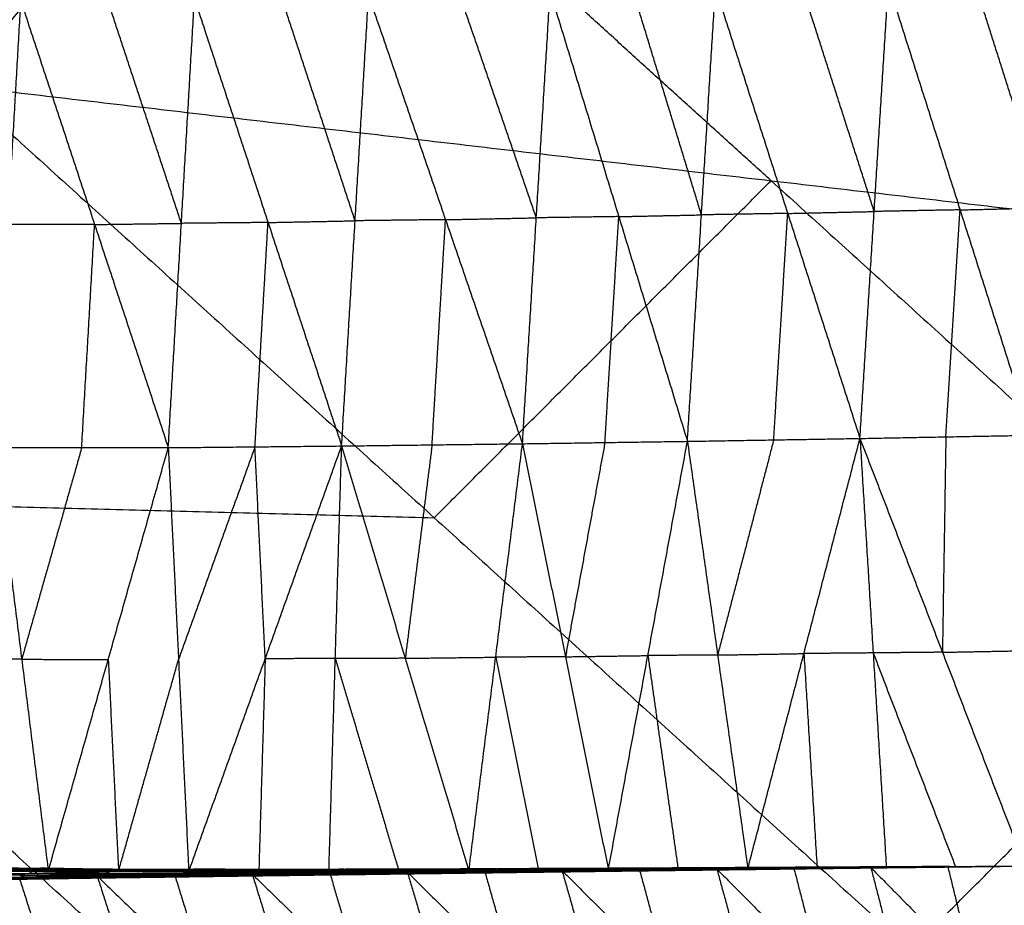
# Model space of a CAD drawing. Header units: millimetres. Extents: x -106 to 110, y -96 to 120.
# Tile 825 of 1020: x 53.57 to 59.65, y 69.49 to 74.95. Entities that reach past the tile are written whole.
import ezdxf

# ---------------------------------------------------------------- set-up
doc = ezdxf.new("R2010")
doc.units = ezdxf.units.MM
doc.header["$MEASUREMENT"] = 0
doc.layers.add('Default', color=7, linetype='Continuous', true_color=0x000000)

msp = doc.modelspace()

# ---------------------------------------------------------------- linework, layer by layer
at = {"layer": 'Default'}
for points in [[(53.1871, 74.5473, 5.5886), (55.0543, 76.8225, 6.2709), (56.9215, 79.0977, 6.9532)], [(56.9215, 79.0977, 6.9532), (60.0794, 76.2356, 6.9532), (63.2373, 73.3734, 6.9532)], [(58.2122, 73.9604, 6.2709), (56.6332, 75.3914, 6.2709), (55.0543, 76.8225, 6.2709)], [(57.782, 73.7493, 0.6655), (57.57, 74.4431, 0.4966), (57.3579, 75.1369, 0.3278)], [(57.6954, 72.351, 0.9089), (57.782, 73.7493, 0.6655), (57.8686, 75.1477, 0.4221)], [(57.8686, 75.1477, 0.4221), (58.3151, 73.7582, 0.7586), (58.7616, 72.3688, 1.0951)], [(58.8494, 73.7702, 0.8624), (58.6262, 74.4649, 0.6942), (58.403, 75.1597, 0.5259)], [(58.7616, 72.3688, 1.0951), (58.8494, 73.7702, 0.8624), (58.9373, 75.1716, 0.6298)], [(58.9373, 75.1716, 0.6298), (59.38, 73.7801, 0.9596), (59.8227, 72.3886, 1.2895)], [(59.9133, 73.7929, 1.067), (59.692, 74.4887, 0.9021), (59.4706, 75.1844, 0.7371)], [(54.5686, 73.6969, 0.147), (54.341, 74.3859, -0.0272), (54.1133, 75.075, -0.2014)], [(54.4877, 72.3118, 0.4221), (54.5686, 73.6969, 0.147), (54.6495, 75.082, -0.1281)], [(54.6495, 75.082, -0.1281), (55.1041, 73.7022, 0.2213), (55.5588, 72.3224, 0.5707)], [(55.642, 73.7128, 0.3055), (55.4147, 74.4028, 0.1308), (55.1874, 75.0927, -0.0439)], [(55.5588, 72.3224, 0.5707), (55.642, 73.7128, 0.3055), (55.7253, 75.1033, 0.0403)], [(55.7253, 75.1033, 0.0403), (56.2008, 73.7197, 0.3907), (56.6762, 72.3362, 0.7412)], [(56.7617, 73.7311, 0.4873), (56.524, 74.4229, 0.3121), (56.2863, 75.1147, 0.1368)], [(56.6762, 72.3362, 0.7412), (56.7617, 73.7311, 0.4873), (56.8472, 75.1261, 0.2334)], [(56.8472, 75.1261, 0.2334), (57.2713, 73.7385, 0.5712), (57.6954, 72.351, 0.9089)], [(53.4177, 72.3123, 0.2914), (53.4974, 73.6901, 0.0084), (53.5772, 75.0679, -0.2747)], [(53.5772, 75.0679, -0.2747), (54.0324, 73.6898, 0.0737), (54.4877, 72.3118, 0.4221)], [(53.1871, 74.5473, 5.5886), (56.1309, 71.8791, 5.5886), (59.0748, 69.211, 5.5886)], [(53.1871, 74.5473, 5.5886), (58.2122, 73.9604, 6.2709), (63.2373, 73.3734, 6.9532)], [(56.1309, 71.8791, 5.5886), (57.1715, 72.9198, 5.9297), (58.2122, 73.9604, 6.2709)], [(58.2122, 73.9604, 6.2709), (59.6841, 72.6263, 6.2709), (61.156, 71.2922, 6.2709)], [(57.2713, 73.7385, 0.5712), (57.0165, 73.7348, 0.5292), (56.7617, 73.7311, 0.4873)], [(57.1858, 72.3436, 0.8251), (57.2286, 73.0411, 0.6981), (57.2713, 73.7385, 0.5712)], [(57.2713, 73.7385, 0.5712), (57.5267, 73.7439, 0.6183), (57.782, 73.7493, 0.6655)], [(58.3151, 73.7582, 0.7586), (58.0486, 73.7538, 0.712), (57.782, 73.7493, 0.6655)], [(58.2285, 72.3599, 1.002), (58.2718, 73.0591, 0.8803), (58.3151, 73.7582, 0.7586)], [(58.3151, 73.7582, 0.7586), (58.5823, 73.7642, 0.8105), (58.8494, 73.7702, 0.8624)], [(59.38, 73.7801, 0.9596), (59.1147, 73.7752, 0.911), (58.8494, 73.7702, 0.8624)], [(59.2922, 72.3787, 1.1923), (59.3361, 73.0794, 1.076), (59.38, 73.7801, 0.9596)], [(59.38, 73.7801, 0.9596), (59.6467, 73.7865, 1.0133), (59.9133, 73.7929, 1.067)], [(54.0324, 73.6898, 0.0737), (53.7649, 73.69, 0.041), (53.4974, 73.6901, 0.0084)], [(53.9527, 72.3121, 0.3567), (53.9925, 73.0009, 0.2152), (54.0324, 73.6898, 0.0737)], [(54.0324, 73.6898, 0.0737), (54.3005, 73.6934, 0.1103), (54.5686, 73.6969, 0.147)], [(55.1041, 73.7022, 0.2213), (54.8364, 73.6996, 0.1841), (54.5686, 73.6969, 0.147)], [(55.0232, 72.3171, 0.4964), (55.0637, 73.0096, 0.3588), (55.1041, 73.7022, 0.2213)], [(55.1041, 73.7022, 0.2213), (55.3731, 73.7075, 0.2634), (55.642, 73.7128, 0.3055)], [(56.2008, 73.7197, 0.3907), (55.9214, 73.7163, 0.3481), (55.642, 73.7128, 0.3055)], [(56.1175, 72.3293, 0.656), (56.1591, 73.0245, 0.5233), (56.2008, 73.7197, 0.3907)], [(56.2008, 73.7197, 0.3907), (56.4813, 73.7254, 0.439), (56.7617, 73.7311, 0.4873)], [(59.0748, 69.211, 5.5886), (61.156, 71.2922, 6.2709), (63.2373, 73.3734, 6.9532)], [(56.6762, 72.3362, 0.7412), (57.1858, 72.3436, 0.8251), (57.6954, 72.351, 0.9089)], [(57.1858, 72.3436, 0.8251), (57.0637, 71.6821, 1.1734), (56.9416, 71.0206, 1.5217)], [(57.2069, 69.7051, 2.3022), (57.4512, 71.028, 1.6056), (57.6954, 72.351, 0.9089)], [(57.6954, 72.351, 0.9089), (58.2285, 72.3599, 1.002), (58.7616, 72.3688, 1.0951)], [(57.6954, 72.351, 0.9089), (57.8821, 71.0314, 1.6718), (58.0687, 69.7118, 2.4347)], [(58.2285, 72.3599, 1.002), (58.0553, 71.6956, 1.3369), (57.8821, 71.0314, 1.6718)], [(58.0687, 69.7118, 2.4347), (58.4152, 71.0403, 1.7649), (58.7616, 72.3688, 1.0951)], [(58.7616, 72.3688, 1.0951), (59.2922, 72.3787, 1.1923), (59.8227, 72.3886, 1.2895)], [(58.7616, 72.3688, 1.0951), (58.843, 71.0442, 1.8339), (58.9244, 69.7196, 2.5727)], [(58.7616, 72.3688, 1.0951), (59.271, 71.0485, 1.9061), (59.7804, 69.7282, 2.7172)], [(59.2922, 72.3787, 1.1923), (59.2816, 71.7136, 1.5492), (59.271, 71.0485, 1.9061)], [(53.4177, 72.3123, 0.2914), (53.5819, 71.0048, 1.0632), (53.7461, 69.6974, 1.8349)], [(53.4177, 72.3123, 0.2914), (53.9527, 72.3121, 0.3567), (54.4877, 72.3118, 0.4221)], [(53.9527, 72.3121, 0.3567), (53.7673, 71.6585, 0.7099), (53.5819, 71.0048, 1.0632)], [(53.7461, 69.6974, 1.8349), (54.1169, 71.0046, 1.1285), (54.4877, 72.3118, 0.4221)], [(54.4877, 72.3118, 0.4221), (55.0232, 72.3171, 0.4964), (55.5588, 72.3224, 0.5707)], [(54.4877, 72.3118, 0.4221), (54.5509, 71.0033, 1.1823), (54.6142, 69.6947, 1.9426)], [(55.0232, 72.3171, 0.4964), (54.7871, 71.6602, 0.8394), (54.5509, 71.0033, 1.1823)], [(54.6142, 69.6947, 1.9426), (55.0865, 71.0086, 1.2566), (55.5588, 72.3224, 0.5707)], [(55.0865, 71.0086, 1.2566), (55.0548, 71.6628, 0.8765), (55.0232, 72.3171, 0.4964)], [(55.4803, 69.6962, 2.0564), (55.5195, 71.0093, 1.3136), (55.5588, 72.3224, 0.5707)], [(55.5588, 72.3224, 0.5707), (56.1175, 72.3293, 0.656), (56.6762, 72.3362, 0.7412)], [(55.5588, 72.3224, 0.5707), (55.9521, 71.0111, 1.3735), (56.3453, 69.6998, 2.1764)], [(56.1175, 72.3293, 0.656), (56.0348, 71.6702, 1.0147), (55.9521, 71.0111, 1.3735)], [(56.3453, 69.6998, 2.1764), (56.5108, 71.018, 1.4588), (56.6762, 72.3362, 0.7412)], [(56.6762, 72.3362, 0.7412), (56.9416, 71.0206, 1.5217), (57.2069, 69.7051, 2.3022)], [(51.105, 72.0103, 5.1322), (53.6179, 71.9447, 5.3604), (56.1309, 71.8791, 5.5886)], [(54.0488, 69.3421, 5.1322), (52.5769, 70.6762, 5.1322), (51.105, 72.0103, 5.1322)], [(53.5819, 71.0048, 1.0632), (53.3617, 71.009, 1.0377), (53.1414, 71.0131, 1.0123)], [(53.5819, 71.0048, 1.0632), (53.8494, 71.0047, 1.0958), (54.1169, 71.0046, 1.1285)], [(54.1169, 71.0046, 1.1285), (54.1485, 70.3503, 1.5086), (54.1801, 69.6961, 1.8888)], [(54.1801, 69.6961, 1.8888), (54.3655, 70.3497, 1.5355), (54.5509, 71.0033, 1.1823)], [(55.0865, 71.0086, 1.2566), (55.0668, 70.352, 1.6281), (55.0472, 69.6955, 1.9995)], [(55.5195, 71.0093, 1.3136), (55.303, 71.0089, 1.2851), (55.0865, 71.0086, 1.2566)], [(55.9521, 71.0111, 1.3735), (55.7358, 71.0102, 1.3435), (55.5195, 71.0093, 1.3136)], [(55.5195, 71.0093, 1.3136), (55.7162, 70.3536, 1.715), (55.9128, 69.698, 2.1164)], [(55.9521, 71.0111, 1.3735), (56.2314, 71.0145, 1.4162), (56.5108, 71.018, 1.4588)], [(56.9416, 71.0206, 1.5217), (56.7262, 71.0193, 1.4903), (56.5108, 71.018, 1.4588)], [(56.5108, 71.018, 1.4588), (56.6435, 70.3602, 1.849), (56.7761, 69.7024, 2.2393)], [(56.9416, 71.0206, 1.5217), (57.1964, 71.0243, 1.5636), (57.4512, 71.028, 1.6056)], [(57.8821, 71.0314, 1.6718), (57.6666, 71.0297, 1.6387), (57.4512, 71.028, 1.6056)], [(57.4512, 71.028, 1.6056), (57.5445, 70.3682, 1.987), (57.6378, 69.7084, 2.3684)], [(57.8821, 71.0314, 1.6718), (58.1486, 71.0359, 1.7183), (58.4152, 71.0403, 1.7649)], [(58.843, 71.0442, 1.8339), (58.6291, 71.0423, 1.7994), (58.4152, 71.0403, 1.7649)], [(58.4152, 71.0403, 1.7649), (58.4559, 70.378, 2.1343), (58.4966, 69.7157, 2.5037)], [(59.271, 71.0485, 1.9061), (59.057, 71.0463, 1.87), (58.843, 71.0442, 1.8339)], [(58.843, 71.0442, 1.8339), (59.0977, 70.3841, 2.2394), (59.3524, 69.7239, 2.6449)], [(59.271, 71.0485, 1.9061), (59.5363, 71.0534, 1.9547), (59.8016, 71.0584, 2.0033)], [(57.9132, 69.7179, 2.3912), (58.3817, 69.7206, 2.4688), (58.8503, 69.7232, 2.5465)], [(57.9221, 69.7178, 2.4017), (58.3862, 69.7205, 2.4741), (58.8503, 69.7232, 2.5465)], [(57.9221, 69.7178, 2.4017), (58.3881, 69.7203, 2.4775), (58.8542, 69.7227, 2.5534)], [(58.0687, 69.7118, 2.4347), (58.4614, 69.7173, 2.494), (58.8542, 69.7227, 2.5534)], [(58.3783, 69.7194, 2.4675), (58.6126, 69.7208, 2.5063), (58.8469, 69.7221, 2.5451)], [(58.8469, 69.7221, 2.5451), (58.6143, 69.7213, 2.507), (58.3817, 69.7206, 2.4688)], [(58.3862, 69.7205, 2.4741), (58.6192, 69.7217, 2.512), (58.8522, 69.723, 2.5499)], [(58.8522, 69.723, 2.5499), (58.6202, 69.7216, 2.5137), (58.3881, 69.7203, 2.4775)], [(58.4614, 69.7173, 2.494), (58.6754, 69.7192, 2.5285), (58.8893, 69.7212, 2.563)], [(58.8893, 69.7212, 2.563), (58.6929, 69.7184, 2.5333), (58.4966, 69.7157, 2.5037)], [(58.8226, 69.7169, 2.5479), (59.3015, 69.7225, 2.6325), (59.7804, 69.7282, 2.7172)], [(58.8257, 69.7177, 2.5524), (59.0651, 69.7205, 2.5948), (59.3046, 69.7233, 2.6371)], [(59.3015, 69.7225, 2.6325), (59.0636, 69.7201, 2.5925), (58.8257, 69.7177, 2.5524)], [(59.3074, 69.7233, 2.6306), (59.0679, 69.7205, 2.5882), (58.8284, 69.7177, 2.5459)], [(58.8288, 69.7185, 2.557), (59.3046, 69.7233, 2.6371), (59.7804, 69.7282, 2.7172)], [(58.8343, 69.7185, 2.544), (59.3074, 69.7233, 2.6306), (59.7804, 69.7282, 2.7172)], [(59.312, 69.7246, 2.6305), (59.0754, 69.7221, 2.5872), (58.8389, 69.7197, 2.5439)], [(58.8435, 69.721, 2.5438), (59.312, 69.7246, 2.6305), (59.7804, 69.7282, 2.7172)], [(58.8435, 69.721, 2.5438), (58.8469, 69.7221, 2.5451), (58.8503, 69.7232, 2.5465)], [(59.3153, 69.7257, 2.6318), (59.0811, 69.7239, 2.5885), (58.8469, 69.7221, 2.5451)], [(58.8503, 69.7232, 2.5465), (59.3153, 69.7257, 2.6318), (59.7804, 69.7282, 2.7172)], [(58.8503, 69.7232, 2.5465), (58.8522, 69.723, 2.5499), (58.8542, 69.7227, 2.5534)], [(59.3173, 69.7254, 2.6353), (59.0848, 69.7242, 2.5926), (58.8522, 69.723, 2.5499)], [(58.8542, 69.7227, 2.5534), (59.3173, 69.7254, 2.6353), (59.7804, 69.7282, 2.7172)], [(58.8542, 69.7227, 2.5534), (58.8893, 69.7212, 2.563), (58.9244, 69.7196, 2.5727)], [(58.8893, 69.7212, 2.563), (59.1033, 69.7233, 2.5991), (59.3173, 69.7254, 2.6353)], [(59.3524, 69.7239, 2.6449), (59.1209, 69.7225, 2.604), (58.8893, 69.7212, 2.563)], [(58.9244, 69.7196, 2.5727), (59.3524, 69.7239, 2.6449), (59.7804, 69.7282, 2.7172)], [(59.3015, 69.7225, 2.6325), (59.3044, 69.7229, 2.6315), (59.3074, 69.7233, 2.6306)], [(59.3046, 69.7233, 2.6371), (59.3837, 69.4002, 2.2218), (59.4629, 69.077, 1.8065)], [(59.3074, 69.7233, 2.6306), (59.3097, 69.7239, 2.6305), (59.312, 69.7246, 2.6305)], [(59.312, 69.7246, 2.6305), (59.3137, 69.7251, 2.6312), (59.3153, 69.7257, 2.6318)], [(59.3153, 69.7257, 2.6318), (59.3163, 69.7256, 2.6335), (59.3173, 69.7254, 2.6353)], [(52.865, 69.7138, 1.7331), (53.3056, 69.7056, 1.784), (53.7461, 69.6974, 1.8349)], [(53.0234, 69.639, 1.7266), (53.5359, 69.653, 1.7973), (54.0484, 69.6671, 1.868)], [(53.0835, 69.6499, 1.7502), (53.5659, 69.6585, 1.8091), (54.0484, 69.6671, 1.868)], [(53.0913, 69.655, 1.7215), (53.5732, 69.6592, 1.7853), (54.055, 69.6635, 1.8491)], [(53.6011, 69.6723, 1.7879), (53.3602, 69.6702, 1.756), (53.1192, 69.668, 1.724)], [(53.1472, 69.6811, 1.7266), (53.6256, 69.6816, 1.7904), (54.1041, 69.6821, 1.8542)], [(53.1472, 69.6811, 1.7266), (53.6011, 69.6723, 1.7879), (54.055, 69.6635, 1.8491)], [(53.6482, 69.6955, 1.7942), (53.409, 69.6953, 1.7623), (53.1697, 69.695, 1.7304)], [(53.1923, 69.709, 1.7341), (53.6482, 69.6955, 1.7942), (54.1041, 69.6821, 1.8542)], [(53.1923, 69.709, 1.7341), (53.668, 69.7059, 1.7972), (54.1437, 69.7028, 1.8603)], [(53.6842, 69.7114, 1.8082), (53.4464, 69.713, 1.7767), (53.2085, 69.7145, 1.7452)], [(53.2248, 69.7201, 1.7562), (53.4855, 69.7087, 1.7956), (53.7461, 69.6974, 1.8349)], [(53.2248, 69.7201, 1.7562), (53.6842, 69.7114, 1.8082), (54.1437, 69.7028, 1.8603)], [(53.2248, 69.7201, 1.7562), (53.6984, 69.7149, 1.8166), (54.172, 69.7098, 1.877)], [(53.9591, 69.7036, 1.856), (53.7223, 69.7062, 1.8258), (53.4855, 69.7087, 1.7956)], [(53.5359, 69.653, 1.7973), (53.7789, 69.6568, 1.8285), (54.0218, 69.6606, 1.8596)], [(53.5732, 69.6592, 1.7853), (53.5871, 69.6658, 1.7866), (53.6011, 69.6723, 1.7879)], [(53.6011, 69.6723, 1.7879), (53.8403, 69.6725, 1.8198), (54.0796, 69.6728, 1.8517)], [(53.6256, 69.6816, 1.7904), (53.6369, 69.6886, 1.7923), (53.6482, 69.6955, 1.7942)], [(54.0796, 69.6728, 1.8517), (53.8526, 69.6772, 1.821), (53.6256, 69.6816, 1.7904)], [(53.6482, 69.6955, 1.7942), (53.8861, 69.694, 1.8257), (54.1239, 69.6924, 1.8573)], [(53.668, 69.7059, 1.7972), (53.6761, 69.7087, 1.8027), (53.6842, 69.7114, 1.8082)], [(54.1239, 69.6924, 1.8573), (53.8959, 69.6992, 1.8272), (53.668, 69.7059, 1.7972)], [(53.6842, 69.7114, 1.8082), (53.921, 69.7089, 1.8384), (54.1579, 69.7063, 1.8686)], [(54.1579, 69.7063, 1.8686), (53.9281, 69.7106, 1.8426), (53.6984, 69.7149, 1.8166)], [(53.6984, 69.7149, 1.8166), (53.8288, 69.7092, 1.8363), (53.9591, 69.7036, 1.856)], [(53.7461, 69.6974, 1.8349), (53.9591, 69.7036, 1.856), (54.172, 69.7098, 1.877)], [(53.7461, 69.6974, 1.8349), (54.1801, 69.6961, 1.8888), (54.6142, 69.6947, 1.9426)], [(53.9591, 69.7036, 1.856), (54.1761, 69.7029, 1.8829), (54.3931, 69.7023, 1.9098)], [(53.9953, 69.6541, 1.8512), (54.5009, 69.6665, 1.9213), (55.0064, 69.6789, 1.9913)], [(53.9953, 69.6541, 1.8512), (54.4797, 69.6607, 1.9144), (54.9641, 69.6673, 1.9776)], [(53.9953, 69.6541, 1.8512), (54.0218, 69.6606, 1.8596), (54.0484, 69.6671, 1.868)], [(53.9953, 69.6541, 1.8512), (54.0252, 69.6588, 1.8502), (54.055, 69.6635, 1.8491)], [(54.0218, 69.6606, 1.8596), (54.2746, 69.6668, 1.8946), (54.5274, 69.673, 1.9296)], [(54.5009, 69.6665, 1.9213), (54.2614, 69.6635, 1.8904), (54.0218, 69.6606, 1.8596)], [(54.5096, 69.6654, 1.9133), (54.2674, 69.6621, 1.8818), (54.0252, 69.6588, 1.8502)], [(54.0484, 69.6671, 1.868), (54.5274, 69.673, 1.9296), (55.0064, 69.6789, 1.9913)], [(54.0484, 69.6671, 1.868), (54.2648, 68.9897, 1.0637), (54.4812, 68.3123, 0.2595)], [(54.0484, 69.6671, 1.868), (54.7347, 69.0018, 1.1197), (55.421, 68.3366, 0.3714)], [(54.055, 69.6635, 1.8491), (54.0796, 69.6728, 1.8517), (54.1041, 69.6821, 1.8542)], [(54.055, 69.6635, 1.8491), (54.5347, 69.6688, 1.9125), (55.0143, 69.674, 1.976)], [(54.055, 69.6635, 1.8491), (54.5096, 69.6654, 1.9133), (54.9641, 69.6673, 1.9776)], [(54.5592, 69.678, 1.9151), (54.3194, 69.6754, 1.8834), (54.0796, 69.6728, 1.8517)], [(54.1041, 69.6821, 1.8542), (54.1239, 69.6924, 1.8573), (54.1437, 69.7028, 1.8603)], [(54.1041, 69.6821, 1.8542), (54.58, 69.6851, 1.9173), (55.0558, 69.6882, 1.9804)], [(54.1041, 69.6821, 1.8542), (54.5592, 69.678, 1.9151), (55.0143, 69.674, 1.976)], [(54.5998, 69.6955, 1.9204), (54.3618, 69.694, 1.8888), (54.1239, 69.6924, 1.8573)], [(54.1437, 69.7028, 1.8603), (54.1579, 69.7063, 1.8686), (54.172, 69.7098, 1.877)], [(54.1437, 69.7028, 1.8603), (54.6166, 69.7035, 1.9231), (55.0895, 69.7042, 1.9859)], [(54.1437, 69.7028, 1.8603), (54.5998, 69.6955, 1.9204), (55.0558, 69.6882, 1.9804)], [(54.6308, 69.707, 1.9315), (54.3943, 69.7066, 1.9001), (54.1579, 69.7063, 1.8686)], [(54.172, 69.7098, 1.877), (54.3931, 69.7023, 1.9098), (54.6142, 69.6947, 1.9426)], [(54.172, 69.7098, 1.877), (54.6308, 69.707, 1.9315), (55.0895, 69.7042, 1.9859)], [(54.172, 69.7098, 1.877), (54.643, 69.7092, 1.9386), (55.114, 69.7086, 2.0001)], [(54.3931, 69.7023, 1.9098), (54.2866, 69.6992, 1.8993), (54.1801, 69.6961, 1.8888)], [(54.3931, 69.7023, 1.9098), (54.5181, 69.7057, 1.9242), (54.643, 69.7092, 1.9386)], [(54.8641, 69.7017, 1.9714), (54.6286, 69.702, 1.9406), (54.3931, 69.7023, 1.9098)], [(54.4797, 69.6607, 1.9144), (54.4903, 69.6636, 1.9179), (54.5009, 69.6665, 1.9213)], [(54.4797, 69.6607, 1.9144), (54.4946, 69.663, 1.9139), (54.5096, 69.6654, 1.9133)], [(54.5009, 69.6665, 1.9213), (54.7431, 69.6698, 1.9529), (54.9853, 69.6731, 1.9845)], [(54.5096, 69.6654, 1.9133), (54.7494, 69.668, 1.9451), (54.9892, 69.6707, 1.9768)], [(54.5274, 69.673, 1.9296), (54.6311, 69.3374, 1.5247), (54.7347, 69.0018, 1.1197)], [(54.5347, 69.6688, 1.9125), (54.547, 69.6734, 1.9138), (54.5592, 69.678, 1.9151)], [(54.9892, 69.6707, 1.9768), (54.7619, 69.6697, 1.9447), (54.5347, 69.6688, 1.9125)], [(54.5592, 69.678, 1.9151), (54.7972, 69.6796, 1.9467), (55.0351, 69.6811, 1.9782)], [(54.58, 69.6851, 1.9173), (54.5899, 69.6903, 1.9188), (54.5998, 69.6955, 1.9204)], [(55.0351, 69.6811, 1.9782), (54.8075, 69.6831, 1.9478), (54.58, 69.6851, 1.9173)], [(54.5998, 69.6955, 1.9204), (54.8362, 69.6959, 1.9518), (55.0727, 69.6962, 1.9832)], [(54.6142, 69.6947, 1.9426), (54.8641, 69.7017, 1.9714), (55.114, 69.7086, 2.0001)], [(54.6142, 69.6947, 1.9426), (55.0472, 69.6955, 1.9995), (55.4803, 69.6962, 2.0564)], [(54.6166, 69.7035, 1.9231), (54.6237, 69.7052, 1.9273), (54.6308, 69.707, 1.9315)], [(55.0727, 69.6962, 1.9832), (54.8446, 69.6999, 1.9531), (54.6166, 69.7035, 1.9231)], [(54.6308, 69.707, 1.9315), (54.8663, 69.7067, 1.9622), (55.1018, 69.7064, 1.993)], [(55.1018, 69.7064, 1.993), (54.8724, 69.7078, 1.9658), (54.643, 69.7092, 1.9386)], [(54.8641, 69.7017, 1.9714), (55.0806, 69.702, 1.9998), (55.2971, 69.7024, 2.0283)], [(55.0472, 69.6955, 1.9995), (54.9557, 69.6986, 1.9854), (54.8641, 69.7017, 1.9714)], [(54.9641, 69.6673, 1.9776), (55.4647, 69.6785, 2.0498), (55.9653, 69.6896, 2.1219)], [(54.9641, 69.6673, 1.9776), (55.4482, 69.6737, 2.0431), (55.9324, 69.6801, 2.1086)], [(54.9641, 69.6673, 1.9776), (54.9853, 69.6731, 1.9845), (55.0064, 69.6789, 1.9913)], [(54.9641, 69.6673, 1.9776), (54.9892, 69.6707, 1.9768), (55.0143, 69.674, 1.976)], [(54.9853, 69.6731, 1.9845), (55.2356, 69.6787, 2.0205), (55.4859, 69.6843, 2.0566)], [(55.4647, 69.6785, 2.0498), (55.225, 69.6758, 2.0171), (54.9853, 69.6731, 1.9845)], [(55.4733, 69.6771, 2.0423), (55.2313, 69.6739, 2.0095), (54.9892, 69.6707, 1.9768)], [(55.0064, 69.6789, 1.9913), (55.4859, 69.6843, 2.0566), (55.9653, 69.6896, 2.1219)], [(55.0064, 69.6789, 1.9913), (55.2137, 69.0078, 1.1814), (55.421, 68.3366, 0.3714)], [(55.0064, 69.6789, 1.9913), (55.6835, 69.0189, 1.2419), (56.3606, 68.3588, 0.4925)], [(55.0143, 69.674, 1.976), (55.0351, 69.6811, 1.9782), (55.0558, 69.6882, 1.9804)], [(55.0143, 69.674, 1.976), (55.4935, 69.6795, 2.0409), (55.9726, 69.685, 2.1059)], [(55.0143, 69.674, 1.976), (55.4733, 69.6771, 2.0423), (55.9324, 69.6801, 2.1086)], [(55.5142, 69.6866, 2.0432), (55.2746, 69.6839, 2.0107), (55.0351, 69.6811, 1.9782)], [(55.0558, 69.6882, 1.9804), (55.0727, 69.6962, 1.9832), (55.0895, 69.7042, 1.9859)], [(55.0558, 69.6882, 1.9804), (55.5308, 69.692, 2.0448), (56.0057, 69.6957, 2.1091)], [(55.0558, 69.6882, 1.9804), (55.5142, 69.6866, 2.0432), (55.9726, 69.685, 2.1059)], [(55.5476, 69.7, 2.0475), (55.3101, 69.6981, 2.0153), (55.0727, 69.6962, 1.9832)], [(55.0895, 69.7042, 1.9859), (55.1018, 69.7064, 1.993), (55.114, 69.7086, 2.0001)], [(55.0895, 69.7042, 1.9859), (55.561, 69.7059, 2.0501), (56.0324, 69.7076, 2.1142)], [(55.0895, 69.7042, 1.9859), (55.5476, 69.7, 2.0475), (56.0057, 69.6957, 2.1091)], [(55.5732, 69.7081, 2.0572), (55.3375, 69.7073, 2.0251), (55.1018, 69.7064, 1.993)], [(55.114, 69.7086, 2.0001), (55.5828, 69.7093, 2.0636), (56.0516, 69.71, 2.1272)], [(55.114, 69.7086, 2.0001), (55.2971, 69.7024, 2.0283), (55.4803, 69.6962, 2.0564)], [(55.114, 69.7086, 2.0001), (55.5732, 69.7081, 2.0572), (56.0324, 69.7076, 2.1142)], [(55.2971, 69.7024, 2.0283), (55.44, 69.7058, 2.046), (55.5828, 69.7093, 2.0636)], [(55.7659, 69.7031, 2.0918), (55.5315, 69.7028, 2.06), (55.2971, 69.7024, 2.0283)], [(55.4482, 69.6737, 2.0431), (55.4565, 69.6761, 2.0464), (55.4647, 69.6785, 2.0498)], [(55.4482, 69.6737, 2.0431), (55.4608, 69.6754, 2.0427), (55.4733, 69.6771, 2.0423)], [(55.4647, 69.6785, 2.0498), (55.7068, 69.6817, 2.0825), (55.9488, 69.6849, 2.1152)], [(55.4733, 69.6771, 2.0423), (55.7129, 69.6798, 2.0748), (55.9525, 69.6826, 2.1072)], [(55.4803, 69.6962, 2.0564), (55.7659, 69.7031, 2.0918), (56.0516, 69.71, 2.1272)], [(55.4803, 69.6962, 2.0564), (55.9128, 69.698, 2.1164), (56.3453, 69.6998, 2.1764)], [(55.4859, 69.6843, 2.0566), (55.5847, 69.3516, 1.6493), (55.6835, 69.0189, 1.2419)], [(55.4935, 69.6795, 2.0409), (55.5038, 69.6831, 2.0421), (55.5142, 69.6866, 2.0432)], [(55.9525, 69.6826, 2.1072), (55.723, 69.6811, 2.0741), (55.4935, 69.6795, 2.0409)], [(55.5142, 69.6866, 2.0432), (55.7517, 69.6885, 2.0753), (55.9892, 69.6904, 2.1075)], [(55.5308, 69.692, 2.0448), (55.5392, 69.696, 2.0461), (55.5476, 69.7, 2.0475)], [(55.9892, 69.6904, 2.1075), (55.76, 69.6912, 2.0761), (55.5308, 69.692, 2.0448)], [(55.5476, 69.7, 2.0475), (55.7833, 69.7008, 2.0796), (56.019, 69.7017, 2.1116)], [(55.561, 69.7059, 2.0501), (55.5671, 69.707, 2.0536), (55.5732, 69.7081, 2.0572)], [(56.019, 69.7017, 2.1116), (55.79, 69.7038, 2.0808), (55.561, 69.7059, 2.0501)], [(55.5732, 69.7081, 2.0572), (55.8076, 69.7085, 2.0889), (56.042, 69.7088, 2.1207)], [(56.042, 69.7088, 2.1207), (55.8124, 69.7091, 2.0922), (55.5828, 69.7093, 2.0636)], [(55.7659, 69.7031, 2.0918), (55.9822, 69.704, 2.1218), (56.1985, 69.7049, 2.1518)], [(55.9128, 69.698, 2.1164), (55.8394, 69.7006, 2.1041), (55.7659, 69.7031, 2.0918)], [(55.9324, 69.6801, 2.1086), (56.4267, 69.6898, 2.184), (56.921, 69.6995, 2.2595)], [(55.9324, 69.6801, 2.1086), (56.4147, 69.6864, 2.1771), (56.8971, 69.6926, 2.2456)], [(55.9324, 69.6801, 2.1086), (55.9488, 69.6849, 2.1152), (55.9653, 69.6896, 2.1219)], [(55.9324, 69.6801, 2.1086), (55.9525, 69.6826, 2.1072), (55.9726, 69.685, 2.1059)], [(55.9488, 69.6849, 2.1152), (56.196, 69.6897, 2.153), (56.4431, 69.6946, 2.1907)], [(56.4267, 69.6898, 2.184), (56.1878, 69.6873, 2.1496), (55.9488, 69.6849, 2.1152)], [(56.4348, 69.6888, 2.1758), (56.1937, 69.6857, 2.1415), (55.9525, 69.6826, 2.1072)], [(55.9653, 69.6896, 2.1219), (56.4431, 69.6946, 2.1907), (56.921, 69.6995, 2.2595)], [(55.9653, 69.6896, 2.1219), (56.163, 69.0242, 1.3072), (56.3606, 68.3588, 0.4925)], [(55.9653, 69.6896, 2.1219), (56.6305, 69.0345, 1.3718), (57.2957, 68.3795, 0.6218)], [(55.9726, 69.685, 2.1059), (56.4504, 69.6907, 2.1737), (56.9282, 69.6963, 2.2415)], [(55.9726, 69.685, 2.1059), (55.9892, 69.6904, 2.1075), (56.0057, 69.6957, 2.1091)], [(55.9726, 69.685, 2.1059), (56.4348, 69.6888, 2.1758), (56.8971, 69.6926, 2.2456)], [(56.467, 69.696, 2.1753), (56.2281, 69.6932, 2.1414), (55.9892, 69.6904, 2.1075)], [(56.0057, 69.6957, 2.1091), (56.019, 69.7017, 2.1116), (56.0324, 69.7076, 2.1142)], [(56.0057, 69.6957, 2.1091), (56.4797, 69.6999, 2.1762), (56.9537, 69.704, 2.2434)], [(56.0057, 69.6957, 2.1091), (56.467, 69.696, 2.1753), (56.9282, 69.6963, 2.2415)], [(56.4931, 69.7058, 2.1788), (56.256, 69.7038, 2.1452), (56.019, 69.7017, 2.1116)], [(56.0324, 69.7076, 2.1142), (56.5032, 69.71, 2.1812), (56.974, 69.7124, 2.2482)], [(56.0324, 69.7076, 2.1142), (56.042, 69.7088, 2.1207), (56.0516, 69.71, 2.1272)], [(56.0324, 69.7076, 2.1142), (56.4931, 69.7058, 2.1788), (56.9537, 69.704, 2.2434)], [(56.5128, 69.7112, 2.1877), (56.2774, 69.71, 2.1542), (56.042, 69.7088, 2.1207)], [(56.0516, 69.71, 2.1272), (56.52, 69.7116, 2.1938), (56.9884, 69.7132, 2.2604)], [(56.0516, 69.71, 2.1272), (56.5128, 69.7112, 2.1877), (56.974, 69.7124, 2.2482)], [(56.0516, 69.71, 2.1272), (56.1985, 69.7049, 2.1518), (56.3453, 69.6998, 2.1764)], [(56.1985, 69.7049, 2.1518), (56.3592, 69.7083, 2.1728), (56.52, 69.7116, 2.1938)], [(56.6669, 69.7065, 2.2184), (56.4327, 69.7057, 2.1851), (56.1985, 69.7049, 2.1518)], [(56.3453, 69.6998, 2.1764), (56.6669, 69.7065, 2.2184), (56.9884, 69.7132, 2.2604)], [(56.3453, 69.6998, 2.1764), (56.7761, 69.7024, 2.2393), (57.2069, 69.7051, 2.3022)], [(56.4147, 69.6864, 2.1771), (56.4207, 69.6881, 2.1805), (56.4267, 69.6898, 2.184)], [(56.4147, 69.6864, 2.1771), (56.4248, 69.6876, 2.1764), (56.4348, 69.6888, 2.1758)], [(56.4267, 69.6898, 2.184), (56.6679, 69.6929, 2.2183), (56.909, 69.6961, 2.2525)], [(56.4348, 69.6888, 2.1758), (56.6738, 69.6916, 2.2097), (56.9127, 69.6944, 2.2436)], [(56.4431, 69.6946, 2.1907), (56.5368, 69.3646, 1.7813), (56.6305, 69.0345, 1.3718)], [(56.4504, 69.6907, 2.1737), (56.4587, 69.6933, 2.1745), (56.467, 69.696, 2.1753)], [(56.9127, 69.6944, 2.2436), (56.6815, 69.6925, 2.2086), (56.4504, 69.6907, 2.1737)], [(56.467, 69.696, 2.1753), (56.704, 69.6981, 2.2089), (56.941, 69.7001, 2.2425)], [(56.4797, 69.6999, 2.1762), (56.4864, 69.7028, 2.1775), (56.4931, 69.7058, 2.1788)], [(56.941, 69.7001, 2.2425), (56.7103, 69.7, 2.2093), (56.4797, 69.6999, 2.1762)], [(56.4931, 69.7058, 2.1788), (56.7285, 69.707, 2.2123), (56.9639, 69.7082, 2.2458)], [(56.5032, 69.71, 2.1812), (56.508, 69.7106, 2.1844), (56.5128, 69.7112, 2.1877)], [(56.9639, 69.7082, 2.2458), (56.7335, 69.7091, 2.2135), (56.5032, 69.71, 2.1812)], [(56.5128, 69.7112, 2.1877), (56.747, 69.712, 2.221), (56.9812, 69.7128, 2.2543)], [(56.9812, 69.7128, 2.2543), (56.7506, 69.7122, 2.224), (56.52, 69.7116, 2.1938)], [(56.6669, 69.7065, 2.2184), (56.8823, 69.7078, 2.2498), (57.0977, 69.7092, 2.2813)], [(56.7761, 69.7024, 2.2393), (56.7215, 69.7045, 2.2288), (56.6669, 69.7065, 2.2184)], [(56.8971, 69.6926, 2.2456), (57.3875, 69.7008, 2.3252), (57.8778, 69.7091, 2.4048)], [(56.8971, 69.6926, 2.2456), (57.3791, 69.6987, 2.3185), (57.8611, 69.7048, 2.3914)], [(56.8971, 69.6926, 2.2456), (56.909, 69.6961, 2.2525), (56.921, 69.6995, 2.2595)], [(56.8971, 69.6926, 2.2456), (56.9127, 69.6944, 2.2436), (56.9282, 69.6963, 2.2415)], [(56.909, 69.6961, 2.2525), (57.1542, 69.7002, 2.2923), (57.3994, 69.7043, 2.3321)], [(57.3875, 69.7008, 2.3252), (57.1483, 69.6984, 2.2889), (56.909, 69.6961, 2.2525)], [(57.3947, 69.7005, 2.3165), (57.1537, 69.6975, 2.28), (56.9127, 69.6944, 2.2436)], [(56.921, 69.6995, 2.2595), (57.3994, 69.7043, 2.3321), (57.8778, 69.7091, 2.4048)], [(56.921, 69.6995, 2.2595), (57.1084, 69.0395, 1.4406), (57.2957, 68.3795, 0.6218)], [(56.921, 69.6995, 2.2595), (57.5769, 69.0493, 1.5095), (58.2328, 68.3991, 0.7596)], [(56.9282, 69.6963, 2.2415), (57.4054, 69.7019, 2.314), (57.8826, 69.7075, 2.3865)], [(56.9282, 69.6963, 2.2415), (57.3947, 69.7005, 2.3165), (57.8611, 69.7048, 2.3914)], [(56.9282, 69.6963, 2.2415), (56.941, 69.7001, 2.2425), (56.9537, 69.704, 2.2434)], [(57.4181, 69.7058, 2.3149), (57.1796, 69.703, 2.2787), (56.941, 69.7001, 2.2425)], [(56.9537, 69.704, 2.2434), (57.4267, 69.7083, 2.3152), (57.8998, 69.7127, 2.387)], [(56.9537, 69.704, 2.2434), (56.9639, 69.7082, 2.2458), (56.974, 69.7124, 2.2482)], [(56.9537, 69.704, 2.2434), (57.4181, 69.7058, 2.3149), (57.8826, 69.7075, 2.3865)], [(57.4369, 69.7125, 2.3176), (57.2004, 69.7104, 2.2817), (56.9639, 69.7082, 2.2458)], [(56.974, 69.7124, 2.2482), (57.4436, 69.7152, 2.3197), (57.9132, 69.7179, 2.3912)], [(56.974, 69.7124, 2.2482), (56.9812, 69.7128, 2.2543), (56.9884, 69.7132, 2.2604)], [(56.974, 69.7124, 2.2482), (57.4369, 69.7125, 2.3176), (57.8998, 69.7127, 2.387)], [(57.4508, 69.7156, 2.3258), (57.216, 69.7142, 2.29), (56.9812, 69.7128, 2.2543)], [(56.9884, 69.7132, 2.2604), (57.4508, 69.7156, 2.3258), (57.9132, 69.7179, 2.3912)], [(56.9884, 69.7132, 2.2604), (57.4552, 69.7155, 2.331), (57.9221, 69.7178, 2.4017)], [(56.9884, 69.7132, 2.2604), (57.0977, 69.7092, 2.2813), (57.2069, 69.7051, 2.3022)], [(57.0977, 69.7092, 2.2813), (57.2765, 69.7124, 2.3062), (57.4552, 69.7155, 2.331)], [(57.5645, 69.7115, 2.352), (57.3311, 69.7103, 2.3166), (57.0977, 69.7092, 2.2813)], [(57.2069, 69.7051, 2.3022), (57.5645, 69.7115, 2.352), (57.9221, 69.7178, 2.4017)], [(57.2069, 69.7051, 2.3022), (57.6378, 69.7084, 2.3684), (58.0687, 69.7118, 2.4347)], [(57.3791, 69.6987, 2.3185), (57.3833, 69.6998, 2.3218), (57.3875, 69.7008, 2.3252)], [(57.3791, 69.6987, 2.3185), (57.3869, 69.6996, 2.3175), (57.3947, 69.7005, 2.3165)], [(57.3875, 69.7008, 2.3252), (57.6285, 69.7039, 2.3616), (57.8695, 69.707, 2.3981)], [(57.3947, 69.7005, 2.3165), (57.6333, 69.7034, 2.3527), (57.8719, 69.7062, 2.3889)], [(57.3994, 69.7043, 2.3321), (57.4881, 69.3768, 1.9208), (57.5769, 69.0493, 1.5095)], [(57.8719, 69.7062, 2.3889), (57.6386, 69.704, 2.3515), (57.4054, 69.7019, 2.314)], [(57.4054, 69.7019, 2.314), (57.4118, 69.7038, 2.3145), (57.4181, 69.7058, 2.3149)], [(57.4181, 69.7058, 2.3149), (57.6547, 69.7079, 2.3508), (57.8912, 69.7101, 2.3867)], [(57.4267, 69.7083, 2.3152), (57.4318, 69.7104, 2.3164), (57.4369, 69.7125, 2.3176)], [(57.8912, 69.7101, 2.3867), (57.659, 69.7092, 2.351), (57.4267, 69.7083, 2.3152)], [(57.4369, 69.7125, 2.3176), (57.6717, 69.7139, 2.3534), (57.9065, 69.7153, 2.3891)], [(57.4436, 69.7152, 2.3197), (57.4472, 69.7154, 2.3227), (57.4508, 69.7156, 2.3258)], [(57.9065, 69.7153, 2.3891), (57.675, 69.7152, 2.3544), (57.4436, 69.7152, 2.3197)], [(57.4508, 69.7156, 2.3258), (57.6842, 69.7167, 2.3611), (57.9176, 69.7179, 2.3964)], [(57.9176, 69.7179, 2.3964), (57.6864, 69.7167, 2.3637), (57.4552, 69.7155, 2.331)], [(57.5645, 69.7115, 2.352), (57.78, 69.7131, 2.3851), (57.9954, 69.7148, 2.4182)], [(57.6378, 69.7084, 2.3684), (57.6012, 69.7099, 2.3602), (57.5645, 69.7115, 2.352)], [(57.8611, 69.7048, 2.3914), (58.345, 69.7117, 2.4742), (58.8288, 69.7185, 2.557)], [(57.8611, 69.7048, 2.3914), (58.3419, 69.7108, 2.4696), (58.8226, 69.7169, 2.5479)], [(57.8611, 69.7048, 2.3914), (57.8695, 69.707, 2.3981), (57.8778, 69.7091, 2.4048)], [(57.8611, 69.7048, 2.3914), (57.8719, 69.7062, 2.3889), (57.8826, 69.7075, 2.3865)], [(57.8695, 69.707, 2.3981), (58.1114, 69.7104, 2.4395), (58.3533, 69.7138, 2.4809)], [(58.345, 69.7117, 2.4742), (58.1072, 69.7093, 2.4361), (57.8695, 69.707, 2.3981)], [(58.3526, 69.7122, 2.4672), (58.1122, 69.7092, 2.428), (57.8719, 69.7062, 2.3889)], [(57.8778, 69.7091, 2.4048), (58.3533, 69.7138, 2.4809), (58.8288, 69.7185, 2.557)], [(57.8778, 69.7091, 2.4048), (58.0553, 69.0541, 1.5822), (58.2328, 68.3991, 0.7596)], [(57.8778, 69.7091, 2.4048), (58.5212, 69.0633, 1.6545), (59.1646, 68.4176, 0.9043)], [(57.8826, 69.7075, 2.3865), (58.3584, 69.713, 2.4652), (58.8343, 69.7185, 2.544)], [(57.8826, 69.7075, 2.3865), (58.3526, 69.7122, 2.4672), (58.8226, 69.7169, 2.5479)], [(57.8826, 69.7075, 2.3865), (57.8912, 69.7101, 2.3867), (57.8998, 69.7127, 2.387)], [(58.3671, 69.7156, 2.4655), (58.1291, 69.7128, 2.4261), (57.8912, 69.7101, 2.3867)], [(57.8998, 69.7127, 2.387), (58.3716, 69.7168, 2.4654), (58.8435, 69.721, 2.5438)], [(57.8998, 69.7127, 2.387), (58.3671, 69.7156, 2.4655), (58.8343, 69.7185, 2.544)], [(57.8998, 69.7127, 2.387), (57.9065, 69.7153, 2.3891), (57.9132, 69.7179, 2.3912)], [(58.3783, 69.7194, 2.4675), (58.1424, 69.7174, 2.4283), (57.9065, 69.7153, 2.3891)], [(57.9132, 69.7179, 2.3912), (58.3783, 69.7194, 2.4675), (58.8435, 69.721, 2.5438)], [(57.9132, 69.7179, 2.3912), (57.9176, 69.7179, 2.3964), (57.9221, 69.7178, 2.4017)], [(58.3862, 69.7205, 2.4741), (58.1519, 69.7192, 2.4352), (57.9176, 69.7179, 2.3964)], [(57.9221, 69.7178, 2.4017), (57.9954, 69.7148, 2.4182), (58.0687, 69.7118, 2.4347)], [(58.4614, 69.7173, 2.494), (58.2284, 69.716, 2.4561), (57.9954, 69.7148, 2.4182)], [(58.0687, 69.7118, 2.4347), (58.4966, 69.7157, 2.5037), (58.9244, 69.7196, 2.5727)], [(58.3419, 69.7108, 2.4696), (58.3472, 69.7115, 2.4684), (58.3526, 69.7122, 2.4672)], [(58.3419, 69.7108, 2.4696), (58.3434, 69.7113, 2.4719), (58.345, 69.7117, 2.4742)], [(58.345, 69.7117, 2.4742), (58.5853, 69.7147, 2.5133), (58.8257, 69.7177, 2.5524)], [(58.3526, 69.7122, 2.4672), (58.5905, 69.7149, 2.5065), (58.8284, 69.7177, 2.5459)], [(58.3533, 69.7138, 2.4809), (58.4373, 69.3886, 2.0677), (58.5212, 69.0633, 1.6545)], [(58.8284, 69.7177, 2.5459), (58.5934, 69.7153, 2.5056), (58.3584, 69.713, 2.4652)], [(58.3584, 69.713, 2.4652), (58.3627, 69.7143, 2.4654), (58.3671, 69.7156, 2.4655)], [(58.3671, 69.7156, 2.4655), (58.603, 69.7177, 2.5047), (58.8389, 69.7197, 2.5439)], [(58.8389, 69.7197, 2.5439), (58.6053, 69.7183, 2.5047), (58.3716, 69.7168, 2.4654)], [(58.3716, 69.7168, 2.4654), (58.375, 69.7181, 2.4665), (58.3783, 69.7194, 2.4675)], [(58.3817, 69.7206, 2.4688), (58.3839, 69.7206, 2.4714), (58.3862, 69.7205, 2.4741)], [(58.3881, 69.7203, 2.4775), (58.4248, 69.7188, 2.4858), (58.4614, 69.7173, 2.494)], [(58.8226, 69.7169, 2.5479), (58.8257, 69.7177, 2.5524), (58.8288, 69.7185, 2.557)], [(58.8226, 69.7169, 2.5479), (58.8284, 69.7177, 2.5459), (58.8343, 69.7185, 2.544)], [(58.8288, 69.7185, 2.557), (58.9967, 69.0681, 1.7306), (59.1646, 68.4176, 0.9043)], [(58.8288, 69.7185, 2.557), (59.4629, 69.077, 1.8065), (60.097, 68.4354, 1.0561)], [(58.8343, 69.7185, 2.544), (58.8389, 69.7197, 2.5439), (58.8435, 69.721, 2.5438)], [(53.0234, 69.639, 1.7266), (53.5094, 69.6465, 1.7889), (53.9953, 69.6541, 1.8512)], [(53.0835, 69.6499, 1.7502), (53.7823, 68.9811, 1.0048), (54.4812, 68.3123, 0.2595)], [(53.0913, 69.655, 1.7215), (53.5433, 69.6545, 1.7863), (53.9953, 69.6541, 1.8512)], [(53.5433, 69.6545, 1.7863), (53.7842, 69.6566, 1.8183), (54.0252, 69.6588, 1.8502)], [(53.5659, 69.6585, 1.8091), (53.6741, 69.3198, 1.407), (53.7823, 68.9811, 1.0048)], [(54.0252, 69.6588, 1.8502), (53.7992, 69.659, 1.8177), (53.5732, 69.6592, 1.7853)]]:
    msp.add_open_spline(points, degree=2, dxfattribs=at)

doc.saveas('drawing.dxf')
